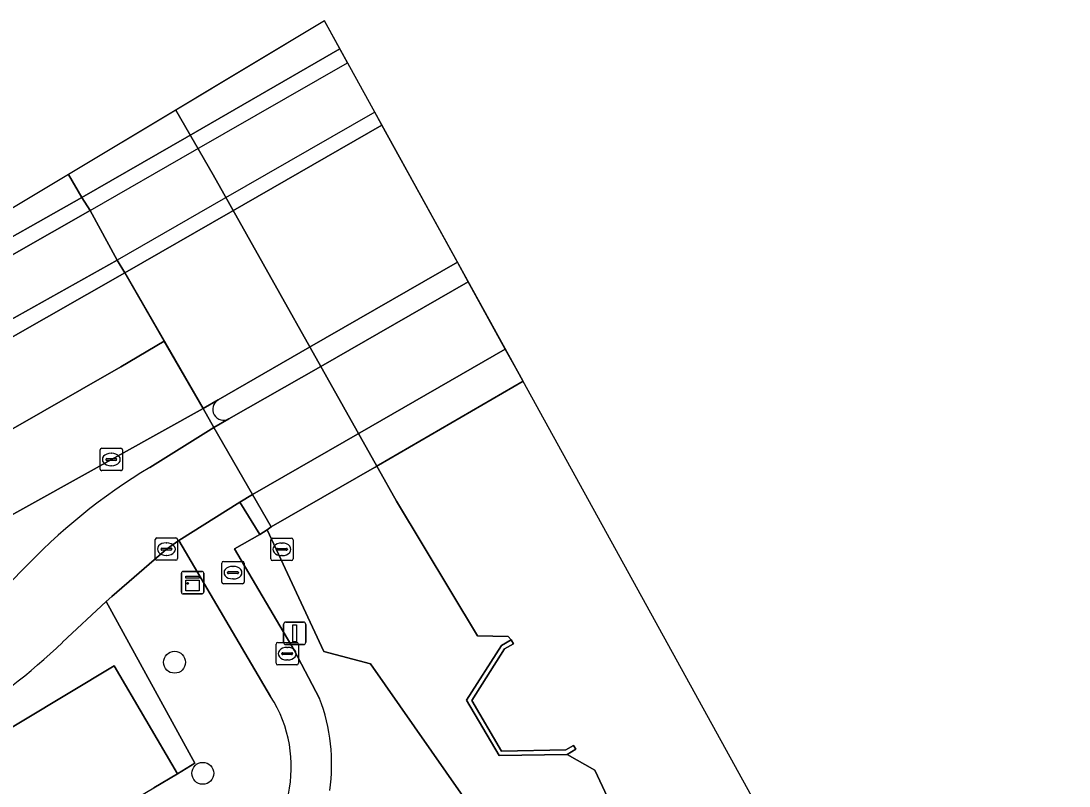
# Model space of a CAD drawing. Extents: x 157793 to 159380, y 380877 to 382313.
# Drawn here: x 159333.35 to 159380.21, y 382278.65 to 382312.83 of the extents above; entities that cross this region are included whole.
import ezdxf

# ---------------------------------------------------------------- set-up
doc = ezdxf.new("R2010")
doc.units = 0
for name, color, linetype in [('IMGEO_Berm_groen', 7, 'Continuous'), ('IMGEO_Boom', 7, 'Continuous'), ('IMGEO_Dek', 7, 'Continuous'), ('IMGEO_Fietspad_gesloten', 7, 'Continuous'), ('IMGEO_Groenvoorziening', 7, 'Continuous'), ('IMGEO_Hek', 7, 'Continuous'), ('IMGEO_Kast', 7, 'Continuous'), ('IMGEO_Kolk', 7, 'Continuous'), ('IMGEO_Lichtmast', 7, 'Continuous'), ('IMGEO_Muur', 7, 'Continuous'), ('IMGEO_Oever', 7, 'Continuous'), ('IMGEO_Rijbaan_lokaal_open', 7, 'Continuous'), ('IMGEO_Rijbaan_regionaal_gesloten', 7, 'Continuous'), ('IMGEO_Rioolput', 7, 'Continuous'), ('IMGEO_Verkeerseiland_gesloten', 7, 'Continuous'), ('IMGEO_Voetpad_gesloten', 7, 'Continuous'), ('IMGEO_Voetpad_open', 7, 'Continuous'), ('IMGEO_Walbescherming', 7, 'Continuous'), ('IMGEO_Waterloop', 7, 'Continuous')]:
    doc.layers.add(name, color=color, linetype=linetype)

msp = doc.modelspace()

# ---------------------------------------------------------------- linework, layer by layer
at = {"layer": 'IMGEO_Berm_groen'}
for points in [[(159282.73, 382266.884), (159286.789, 382269.758), (159292.584, 382273.547), (159295.27, 382275.268), (159303.014, 382280.231), (159332.792, 382298.613), (159332.445, 382299.229), (159337.653, 382302.145), (159336.445, 382304.369), (159331.233, 382301.401), (159330.883, 382302.026), (159316.315, 382294.009)], [(159342.164, 382295.904), (159341.492, 382295.519), (159341.981, 382294.669), (159342.652, 382295.052)], [(159339.108, 382292.884), (159341.981, 382294.669), (159341.492, 382295.519), (159320.759, 382283.981)], [(159337.517, 382284.018), (159340.354, 382279.188), (159341.122, 382279.672), (159337.166, 382286.888), (159335.207, 382285.067)], [(159302.76, 382264.747), (159303.325, 382263.881), (159303.623, 382263.459), (159313.692, 382269.649), (159323.259, 382275.451), (159337.517, 382284.018)]]:
    msp.add_lwpolyline(points, dxfattribs=at)
for centre, radius, start, end in [((159342.417, 382295.483), 0.491, 121.0174, 298.5881), ((159353.22, 382269.56), 27.261, 121.1765, 136.7814), ((159315.834, 382305.191), 24.387, 299.6048, 315.926), ((159318.662, 382302.086), 23.736, 299.6958, 314.1894)]:
    msp.add_arc(centre, radius, start, end, dxfattribs=at)
at = {"layer": 'IMGEO_Boom'}
for centre in [(159340.221, 382284.176), (159341.481, 382279.215)]:
    msp.add_circle(centre, 0.489, dxfattribs=at)
at = {"layer": 'IMGEO_Dek'}
for points in [[(159346.926, 382312.832), (159335.477, 382305.966), (159336.068, 382304.942), (159336.445, 382304.369), (159341.116, 382307.044), (159347.957, 382310.961)], [(159355.799, 382296.732), (159349.169, 382308.762), (159342.389, 382304.866), (159337.653, 382302.145), (159338.003, 382301.583), (159341.492, 382295.519), (159341.981, 382294.669), (159343.709, 382291.666), (159344.54, 382290.222), (159349.162, 382292.885), (159349.339, 382292.987)]]:
    msp.add_lwpolyline(points, close=True, dxfattribs=at)
at = {"layer": 'IMGEO_Fietspad_gesloten'}
msp.add_lwpolyline([(159355.007, 382298.169), (159353.353, 382301.169), (159346.758, 382297.399), (159342.652, 382295.052), (159341.981, 382294.669), (159343.709, 382291.666), (159348.499, 382294.423)], close=True, dxfattribs=at)
msp.add_lwpolyline([(159335.207, 382285.067), (159337.166, 382286.888), (159337.414, 382287.118), (159339.857, 382289.233), (159340.411, 382289.614), (159343.132, 382291.325), (159343.709, 382291.666), (159341.981, 382294.669), (159339.108, 382292.884)], dxfattribs=at)
for centre, radius, start, end in [((159353.22, 382269.56), 27.261, 121.1765, 136.7814), ((159315.834, 382305.191), 24.387, 299.6048, 315.926), ((159318.662, 382302.086), 23.736, 299.6958, 314.1894)]:
    msp.add_arc(centre, radius, start, end, dxfattribs=at)
at = {"layer": 'IMGEO_Groenvoorziening'}
for points in [[(159348.984, 382284.101), (159346.894, 382284.65), (159344.355, 382290.099), (159344.038, 382289.889), (159342.903, 382289.248), (159345.564, 382284.713), (159346.707, 382282.564)], [(159340.411, 382289.614), (159339.857, 382289.233), (159337.414, 382287.118), (159337.166, 382286.888), (159341.122, 382279.672), (159340.354, 382279.188), (159339.295, 382278.566)], [(159344.514, 382282.649), (159340.411, 382289.614)], [(159361.454, 382263.189), (159363.617, 382259.028), (159366.451, 382252.584), (159367.838, 382248.96), (159370.101, 382241.676), (159370.488, 382240.325), (159370.537, 382240.156), (159370.674, 382240.429), (159371.389, 382244.602), (159370.697, 382244.96), (159370.412, 382245.379), (159370.362, 382246.374), (159370.618, 382246.95), (159369.86, 382248.944), (159368.927, 382251.888), (159367.773, 382254.703), (159363.911, 382263.004), (159362.013, 382265.773), (159359.511, 382269.974), (159357.662, 382272.091), (159356.116, 382273.952), (159353.678, 382277.391), (159348.984, 382284.101)]]:
    msp.add_lwpolyline(points, dxfattribs=at)
for centre, radius, start, end in [((159339.579, 382279.491), 5.859, 303.4893, 32.6171), ((159338.823, 382279.606), 8.42, 352.0664, 20.5652)]:
    msp.add_arc(centre, radius, start, end, dxfattribs=at)
at = {"layer": 'IMGEO_Hek'}
for points in [[(159355.799, 382296.732), (159349.339, 382292.987)], [(159349.162, 382292.885), (159344.54, 382290.222)], [(159349.339, 382292.987), (159349.258, 382292.94), (159349.162, 382292.885)]]:
    msp.add_lwpolyline(points, dxfattribs=at)
at = {"layer": 'IMGEO_Kast'}
for p, q in [((159340.601, 382288.235), (159341.442, 382288.235)), ((159341.442, 382288.235), (159340.601, 382288.235)), ((159341.526, 382288.16), (159341.526, 382287.319)), ((159341.526, 382287.319), (159341.526, 382288.16)), ((159340.526, 382287.31), (159340.526, 382288.151)), ((159340.526, 382288.151), (159340.526, 382287.31)), ((159341.451, 382287.235), (159340.61, 382287.235)), ((159340.61, 382287.235), (159341.451, 382287.235))]:
    msp.add_line(p, q, dxfattribs=at)
for points in [[(159340.721, 382288.025), (159341.321, 382288.025), (159341.321, 382287.94), (159340.721, 382287.94), (159340.721, 382288.025)], [(159340.721, 382287.85), (159341.321, 382287.85), (159341.321, 382287.361), (159340.721, 382287.361), (159340.721, 382287.85)]]:
    msp.add_lwpolyline(points, dxfattribs=at)
msp.add_circle((159340.805, 382287.699), 0.0377, dxfattribs=at)
for centre, start, end in [((159340.604, 382288.157), 92.4484, 184.2845), ((159340.604, 382288.157), 92.4484, 184.2845), ((159341.448, 382288.157), 2.4484, 94.2845), ((159341.448, 382288.157), 2.4484, 94.2845), ((159340.604, 382287.313), 182.4484, 274.2845), ((159340.604, 382287.313), 182.4484, 274.2845), ((159341.448, 382287.313), 272.4484, 4.2845), ((159341.448, 382287.313), 272.4484, 4.2845)]:
    msp.add_arc(centre, 0.0779, start, end, dxfattribs=at)
at = {"layer": 'IMGEO_Kolk'}
for p, q in [((159336.893, 382292.812), (159336.893, 382293.664)), ((159336.968, 382293.738), (159337.82, 382293.738)), ((159337.381, 382293.518), (159337.406, 382293.518)), ((159337.894, 382293.664), (159337.894, 382292.812)), ((159337.152, 382293.232), (159337.152, 382293.244)), ((159337.59, 382293.195), (159337.192, 382293.195)), ((159337.195, 382293.281), (159337.593, 382293.281)), ((159337.404, 382292.958), (159337.379, 382292.958)), ((159337.636, 382293.244), (159337.636, 382293.232)), ((159337.82, 382292.738), (159336.968, 382292.738)), ((159339.356, 382288.807), (159339.356, 382289.659)), ((159339.431, 382289.733), (159340.283, 382289.733)), ((159340.357, 382289.659), (159340.357, 382288.807)), ((159339.615, 382289.227), (159339.615, 382289.239)), ((159340.053, 382289.19), (159339.655, 382289.19)), ((159339.658, 382289.276), (159340.056, 382289.276)), ((159339.844, 382289.513), (159339.869, 382289.513)), ((159340.099, 382289.239), (159340.099, 382289.227)), ((159340.283, 382288.733), (159339.431, 382288.733)), ((159339.867, 382288.953), (159339.842, 382288.953))]:
    msp.add_line(p, q, dxfattribs=at)
for points in [[(159336.893, 382292.812), (159336.893, 382293.664)], [(159336.968, 382293.738), (159337.82, 382293.738)], [(159337.894, 382293.664), (159337.894, 382292.812)], [(159337.82, 382292.738), (159336.968, 382292.738)], [(159339.356, 382288.807), (159339.356, 382289.659)], [(159339.431, 382289.733), (159340.283, 382289.733)], [(159340.357, 382289.659), (159340.357, 382288.807)], [(159340.283, 382288.733), (159339.431, 382288.733)]]:
    msp.add_lwpolyline(points, dxfattribs=at)
for centre, radius, start, end in [((159336.97, 382293.662), 0.0765, 91.552, 178.448), ((159336.97, 382293.662), 0.0765, 91.552, 178.448), ((159337.818, 382293.662), 0.0765, 1.552, 88.448), ((159337.818, 382293.662), 0.0765, 1.552, 88.448), ((159337.192, 382293.241), 0.0403, 85.8775, 175.7526), ((159337.189, 382293.231), 0.0366, 178.938, 274.7102), ((159337.593, 382293.238), 0.043, 264.8664, 352.4533), ((159337.597, 382293.243), 0.0386, 1.7309, 96.639), ((159336.97, 382292.814), 0.0765, 181.552, 268.448), ((159336.97, 382292.814), 0.0765, 181.552, 268.448), ((159337.818, 382292.814), 0.0765, 271.552, 358.448), ((159337.818, 382292.814), 0.0765, 271.552, 358.448), ((159339.433, 382289.657), 0.0765, 91.552, 178.448), ((159339.433, 382289.657), 0.0765, 91.552, 178.448), ((159340.281, 382289.657), 0.0765, 1.552, 88.448), ((159340.281, 382289.657), 0.0765, 1.552, 88.448), ((159339.655, 382289.236), 0.0403, 85.8775, 175.7526), ((159339.652, 382289.226), 0.0366, 178.938, 274.7102), ((159340.056, 382289.233), 0.043, 264.8664, 352.4533), ((159340.06, 382289.238), 0.0386, 1.7309, 96.639), ((159339.433, 382288.809), 0.0765, 181.552, 268.448), ((159339.433, 382288.809), 0.0765, 181.552, 268.448), ((159340.281, 382288.809), 0.0765, 271.552, 358.448), ((159340.281, 382288.809), 0.0765, 271.552, 358.448)]:
    msp.add_arc(centre, radius, start, end, dxfattribs=at)
for centre, major_axis, ratio, start_param, end_param in [((159337.38, 382293.238), (-0.387, 0.002), 0.722429, 4.712389, 7.853982), ((159337.405, 382293.238), (-0.39, 0.002), 0.717154, 1.570796, 4.712389), ((159339.843, 382289.233), (-0.387, 0.002), 0.722429, 4.712389, 7.853982), ((159339.868, 382289.233), (-0.39, 0.002), 0.717154, 1.570796, 4.712389)]:
    msp.add_ellipse(centre, major_axis=major_axis, ratio=ratio, start_param=start_param, end_param=end_param, dxfattribs=at)
at = {"layer": 'IMGEO_Lichtmast'}
for p, q in [((159345.095, 382285.069), (159345.095, 382285.869)), ((159345.095, 382285.869), (159345.095, 382285.069)), ((159345.195, 382285.969), (159345.985, 382285.969)), ((159345.985, 382285.969), (159345.195, 382285.969)), ((159346.085, 382285.869), (159346.085, 382285.069)), ((159346.085, 382285.069), (159346.085, 382285.869)), ((159345.985, 382284.969), (159345.195, 382284.969)), ((159345.195, 382284.969), (159345.985, 382284.969))]:
    msp.add_line(p, q, dxfattribs=at)
msp.add_lwpolyline([(159345.515, 382285.844), (159345.665, 382285.844), (159345.665, 382285.094), (159345.515, 382285.094), (159345.515, 382285.844)], dxfattribs=at)
for centre, start, end in [((159345.195, 382285.869), 90, 180), ((159345.195, 382285.869), 90, 180), ((159345.985, 382285.869), 0, 90), ((159345.985, 382285.869), 360, 90), ((159345.195, 382285.069), 180, 270), ((159345.195, 382285.069), 180, 270), ((159345.985, 382285.069), 270, 0), ((159345.985, 382285.069), 270, 0)]:
    msp.add_arc(centre, 0.1, start, end, dxfattribs=at)
at = {"layer": 'IMGEO_Muur'}
for points in [[(159347.957, 382310.961), (159347.616, 382311.58), (159340.766, 382307.642), (159336.068, 382304.942), (159336.445, 382304.369), (159341.116, 382307.044)], [(159349.489, 382308.18), (159349.169, 382308.762), (159342.389, 382304.866), (159337.653, 382302.145), (159338.003, 382301.583), (159342.724, 382304.294)], [(159336.445, 382304.369), (159336.068, 382304.942), (159330.883, 382302.026), (159331.233, 382301.401)], [(159338.003, 382301.583), (159337.653, 382302.145), (159332.445, 382299.229), (159332.792, 382298.613)], [(159355.371, 382285.004), (159355.271, 382285.178), (159354.83, 382284.925), (159353.273, 382282.476), (159354.725, 382280.01), (159357.766, 382280.057), (159358.154, 382280.293), (159358.05, 382280.464), (159357.709, 382280.257), (159354.838, 382280.211), (159353.507, 382282.472), (159354.972, 382284.776)]]:
    msp.add_lwpolyline(points, close=True, dxfattribs=at)
at = {"layer": 'IMGEO_Oever'}
for points in [[(159340.281, 382308.847), (159335.477, 382305.966), (159336.068, 382304.942), (159336.445, 382304.369), (159337.653, 382302.145), (159338.003, 382301.583), (159339.762, 382298.525), (159341.492, 382295.519), (159341.981, 382294.669), (159343.709, 382291.666), (159344.54, 382290.222), (159344.355, 382290.099), (159346.894, 382284.65), (159348.984, 382284.101), (159353.678, 382277.391)], [(159367.96, 382260.281), (159359.002, 382279.355), (159357.766, 382280.057), (159354.725, 382280.01), (159353.273, 382282.476), (159354.83, 382284.925), (159355.271, 382285.178), (159355.133, 382285.321), (159353.76, 382285.356), (159350.146, 382291.38), (159349.315, 382292.84), (159349.258, 382292.94), (159341.94, 382305.951), (159340.281, 382308.847)]]:
    msp.add_lwpolyline(points, dxfattribs=at)
at = {"layer": 'IMGEO_Rijbaan_lokaal_open'}
msp.add_lwpolyline([(159241.824, 382210.118), (159244.441, 382212.347), (159254.201, 382220.57), (159256.658, 382222.655), (159265.854, 382230.087), (159269.146, 382232.731), (159278.548, 382239.859), (159280.328, 382241.144), (159290.171, 382247.975), (159296.168, 382252.073), (159306.101, 382258.549), (159311.36, 382261.834), (159321.27, 382267.821), (159328.536, 382272.235), (159329.287, 382272.665), (159339.295, 382278.566), (159340.354, 382279.188), (159337.517, 382284.018), (159323.259, 382275.451), (159313.692, 382269.649), (159303.623, 382263.459), (159301.513, 382262.162), (159286.196, 382251.896), (159285.068, 382251.14)], dxfattribs=at)
at = {"layer": 'IMGEO_Rijbaan_regionaal_gesloten'}
for points in [[(159346.926, 382312.832), (159335.477, 382305.966), (159336.068, 382304.942), (159340.766, 382307.642), (159347.616, 382311.58)], [(159352.869, 382302.048), (159349.489, 382308.18), (159342.724, 382304.294), (159338.003, 382301.583), (159341.492, 382295.519), (159342.164, 382295.904), (159346.258, 382298.254)]]:
    msp.add_lwpolyline(points, close=True, dxfattribs=at)
for points in [[(159316.315, 382294.009), (159330.883, 382302.026), (159336.068, 382304.942), (159335.477, 382305.966), (159277.89, 382271.43), (159220.046, 382227.244), (159207.494, 382215.943)], [(159339.762, 382298.525), (159338.003, 382301.583), (159332.792, 382298.613), (159303.014, 382280.231), (159295.27, 382275.268), (159292.584, 382273.547), (159286.789, 382269.758), (159282.73, 382266.884)], [(159320.759, 382283.981), (159341.492, 382295.519), (159339.762, 382298.525), (159337.817, 382297.384), (159330.831, 382293.387), (159323.803, 382289.285), (159320.551, 382287.293), (159313.731, 382283.253), (159310.135, 382281.065), (159306.915, 382279.054), (159303.43, 382276.878), (159300.038, 382274.759), (159297.261, 382272.958), (159296.683, 382272.583), (159293.344, 382270.382), (159289.97, 382268.158), (159286.629, 382265.884), (159283.255, 382263.617), (159280.043, 382261.303), (159276.793, 382259.043)], [(159276.793, 382259.043), (159280.043, 382261.303), (159283.255, 382263.617), (159286.629, 382265.884), (159289.97, 382268.158), (159293.344, 382270.382), (159296.683, 382272.583), (159297.261, 382272.958), (159300.038, 382274.759), (159303.43, 382276.878), (159306.915, 382279.054), (159310.135, 382281.065), (159313.731, 382283.253), (159320.551, 382287.293), (159323.803, 382289.285), (159330.831, 382293.387), (159337.817, 382297.384), (159339.762, 382298.525)]]:
    msp.add_lwpolyline(points, dxfattribs=at)
at = {"layer": 'IMGEO_Rioolput'}
for p, q in [((159344.52, 382288.796), (159344.52, 382289.648)), ((159344.595, 382289.722), (159345.447, 382289.722)), ((159345.521, 382289.648), (159345.521, 382288.796)), ((159344.779, 382289.216), (159344.779, 382289.228)), ((159345.217, 382289.179), (159344.819, 382289.179)), ((159344.822, 382289.265), (159345.22, 382289.265)), ((159345.008, 382289.502), (159345.033, 382289.502)), ((159345.263, 382289.228), (159345.263, 382289.216)), ((159342.407, 382288.682), (159343.259, 382288.682)), ((159345.447, 382288.722), (159344.595, 382288.722)), ((159345.031, 382288.942), (159345.006, 382288.942)), ((159342.332, 382287.756), (159342.332, 382288.608)), ((159342.591, 382288.176), (159342.591, 382288.188)), ((159342.634, 382288.225), (159343.032, 382288.225)), ((159342.82, 382288.462), (159342.845, 382288.462)), ((159343.075, 382288.188), (159343.075, 382288.176)), ((159343.333, 382288.608), (159343.333, 382287.756)), ((159343.029, 382288.139), (159342.631, 382288.139)), ((159342.843, 382287.902), (159342.818, 382287.902)), ((159343.259, 382287.682), (159342.407, 382287.682)), ((159344.757, 382284.134), (159344.757, 382284.986)), ((159344.832, 382285.06), (159345.684, 382285.06)), ((159345.758, 382284.986), (159345.758, 382284.134)), ((159345.016, 382284.554), (159345.016, 382284.566)), ((159345.454, 382284.517), (159345.056, 382284.517)), ((159345.059, 382284.603), (159345.457, 382284.603)), ((159345.245, 382284.84), (159345.27, 382284.84)), ((159345.5, 382284.566), (159345.5, 382284.554)), ((159345.684, 382284.06), (159344.832, 382284.06)), ((159345.268, 382284.28), (159345.243, 382284.28))]:
    msp.add_line(p, q, dxfattribs=at)
for points in [[(159344.52, 382288.796), (159344.52, 382289.648)], [(159344.595, 382289.722), (159345.447, 382289.722)], [(159345.521, 382289.648), (159345.521, 382288.796)], [(159342.407, 382288.682), (159343.259, 382288.682)], [(159345.447, 382288.722), (159344.595, 382288.722)], [(159342.332, 382287.756), (159342.332, 382288.608)], [(159343.333, 382288.608), (159343.333, 382287.756)], [(159343.259, 382287.682), (159342.407, 382287.682)], [(159344.757, 382284.134), (159344.757, 382284.986)], [(159344.832, 382285.06), (159345.684, 382285.06)], [(159345.758, 382284.986), (159345.758, 382284.134)], [(159345.684, 382284.06), (159344.832, 382284.06)]]:
    msp.add_lwpolyline(points, dxfattribs=at)
for centre, radius, start, end in [((159344.597, 382289.646), 0.0765, 91.552, 178.448), ((159344.597, 382289.646), 0.0765, 91.552, 178.448), ((159345.445, 382289.646), 0.0765, 1.552, 88.448), ((159345.445, 382289.646), 0.0765, 1.552, 88.448), ((159344.819, 382289.225), 0.0403, 85.8775, 175.7526), ((159344.816, 382289.215), 0.0366, 178.938, 274.7102), ((159345.22, 382289.222), 0.043, 264.8664, 352.4533), ((159345.224, 382289.227), 0.0386, 1.7309, 96.639), ((159342.409, 382288.606), 0.0765, 91.552, 178.448), ((159342.409, 382288.606), 0.0765, 91.552, 178.448), ((159343.257, 382288.606), 0.0765, 1.552, 88.448), ((159343.257, 382288.606), 0.0765, 1.552, 88.448), ((159344.597, 382288.798), 0.0765, 181.552, 268.448), ((159344.597, 382288.798), 0.0765, 181.552, 268.448), ((159345.445, 382288.798), 0.0765, 271.552, 358.448), ((159345.445, 382288.798), 0.0765, 271.552, 358.448), ((159342.631, 382288.185), 0.0403, 85.8775, 175.7526), ((159342.628, 382288.175), 0.0366, 178.938, 274.7102), ((159343.032, 382288.182), 0.043, 264.8664, 352.4533), ((159343.036, 382288.187), 0.0386, 1.7309, 96.639), ((159342.409, 382287.758), 0.0765, 181.552, 268.448), ((159342.409, 382287.758), 0.0765, 181.552, 268.448), ((159343.257, 382287.758), 0.0765, 271.552, 358.448), ((159343.257, 382287.758), 0.0765, 271.552, 358.448), ((159344.834, 382284.984), 0.0765, 91.552, 178.448), ((159344.834, 382284.984), 0.0765, 91.552, 178.448), ((159345.682, 382284.984), 0.0765, 1.552, 88.448), ((159345.682, 382284.984), 0.0765, 1.552, 88.448), ((159345.056, 382284.563), 0.0403, 85.8775, 175.7526), ((159345.053, 382284.553), 0.0366, 178.938, 274.7102), ((159345.457, 382284.56), 0.043, 264.8664, 352.4533), ((159345.461, 382284.565), 0.0386, 1.7309, 96.639), ((159344.834, 382284.136), 0.0765, 181.552, 268.448), ((159344.834, 382284.136), 0.0765, 181.552, 268.448), ((159345.682, 382284.136), 0.0765, 271.552, 358.448), ((159345.682, 382284.136), 0.0765, 271.552, 358.448)]:
    msp.add_arc(centre, radius, start, end, dxfattribs=at)
for centre, major_axis, ratio, start_param, end_param in [((159345.007, 382289.222), (-0.387, 0.002), 0.722429, 4.712389, 7.853982), ((159345.032, 382289.222), (-0.39, 0.002), 0.717154, 1.570796, 4.712389), ((159342.819, 382288.182), (-0.387, 0.002), 0.722429, 4.712389, 7.853982), ((159342.844, 382288.182), (-0.39, 0.002), 0.717154, 1.570796, 4.712389), ((159345.244, 382284.56), (-0.387, 0.002), 0.722429, 4.712389, 7.853982), ((159345.269, 382284.56), (-0.39, 0.002), 0.717154, 1.570796, 4.712389)]:
    msp.add_ellipse(centre, major_axis=major_axis, ratio=ratio, start_param=start_param, end_param=end_param, dxfattribs=at)
at = {"layer": 'IMGEO_Verkeerseiland_gesloten'}
for points in [[(159353.353, 382301.169), (159352.869, 382302.048), (159346.258, 382298.254), (159342.164, 382295.904)], [(159342.652, 382295.052), (159346.758, 382297.399), (159353.353, 382301.169)]]:
    msp.add_lwpolyline(points, dxfattribs=at)
msp.add_arc((159342.417, 382295.483), 0.491, 121.0174, 298.5881, dxfattribs=at)
at = {"layer": 'IMGEO_Voetpad_gesloten'}
for points in [[(159355.799, 382296.732), (159355.007, 382298.169), (159348.499, 382294.423), (159343.709, 382291.666), (159344.54, 382290.222), (159349.162, 382292.885), (159349.258, 382292.94), (159349.339, 382292.987)], [(159343.132, 382291.325), (159344.038, 382289.889), (159344.355, 382290.099), (159344.54, 382290.222), (159343.709, 382291.666)]]:
    msp.add_lwpolyline(points, close=True, dxfattribs=at)
at = {"layer": 'IMGEO_Voetpad_open'}
msp.add_lwpolyline([(159346.707, 382282.564), (159345.564, 382284.713), (159342.903, 382289.248), (159344.038, 382289.889), (159343.132, 382291.325), (159340.411, 382289.614), (159344.514, 382282.649)], dxfattribs=at)
for centre, radius, start, end in [((159339.579, 382279.491), 5.859, 303.4893, 32.6171), ((159338.823, 382279.606), 8.42, 352.0664, 20.5652)]:
    msp.add_arc(centre, radius, start, end, dxfattribs=at)
at = {"layer": 'IMGEO_Walbescherming'}
msp.add_lwpolyline([(159355.133, 382285.321), (159353.76, 382285.356), (159350.146, 382291.38), (159349.315, 382292.84), (159349.258, 382292.94), (159341.94, 382305.951), (159340.281, 382308.847)], dxfattribs=at)
at = {"layer": 'IMGEO_Waterloop'}
for points in [[(159346.926, 382312.832), (159340.281, 382308.847), (159341.94, 382305.951), (159349.258, 382292.94), (159349.315, 382292.84), (159350.146, 382291.38), (159353.76, 382285.356), (159355.133, 382285.321), (159355.271, 382285.178), (159355.371, 382285.004), (159354.972, 382284.776), (159353.507, 382282.472), (159354.838, 382280.211), (159357.709, 382280.257), (159358.05, 382280.464), (159358.154, 382280.293), (159357.766, 382280.057), (159359.002, 382279.355), (159367.96, 382260.281)], [(159380.207, 382252.442), (159346.926, 382312.832)]]:
    msp.add_lwpolyline(points, dxfattribs=at)

doc.saveas('drawing.dxf')
